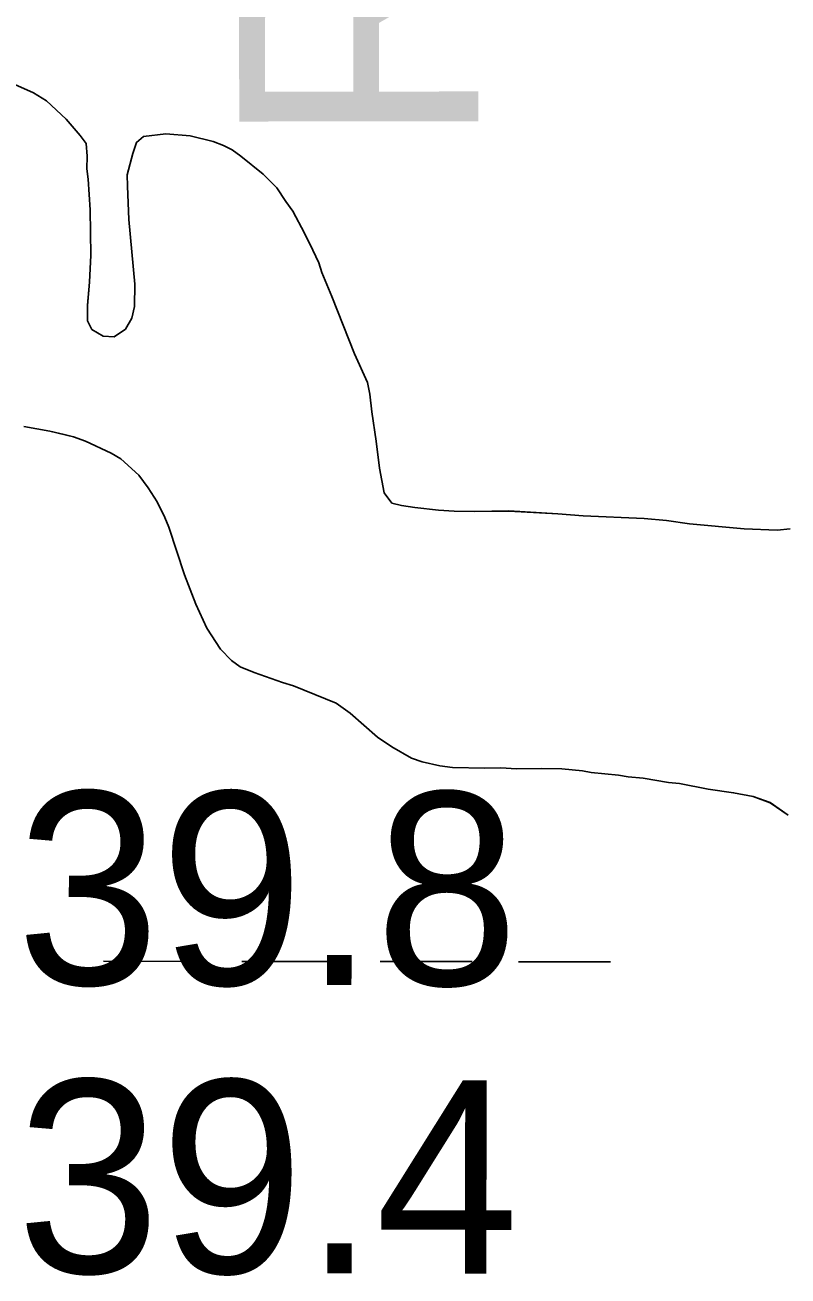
# Model space of a CAD drawing. Extents: x 3148686 to 3186545, y 916144 to 941516.
# Drawn here: x 3179690.5 to 3179955.4, y 933804.6 to 934238.5 of the extents above; entities that cross this region are included whole.
import ezdxf

# ---------------------------------------------------------------- set-up
doc = ezdxf.new("R2010")
doc.units = 0
for name, color, linetype in [('V-RIVR-RANG', 7, 'Continuous'), ('V-RIVR-RANG-IDEN', 7, 'Continuous'), ('V-SITE-VEGE', 7, 'Continuous'), ('V-TOPO-SHOR', 7, 'Continuous'), ('V-WETL-SWMP', 7, 'Continuous')]:
    doc.layers.add(name, color=color, linetype=linetype)

msp = doc.modelspace()

# ---------------------------------------------------------------- linework, layer by layer
at = {"layer": 'V-SITE-VEGE'}
for p, q in [((3179684.91, 934218.82), (3179693.54, 934214.93)), ((3179693.54, 934214.93), (3179697.97, 934212.18)), ((3179697.97, 934212.18), (3179704.84, 934205.88)), ((3179704.84, 934205.88), (3179709.7, 934200.14)), ((3179709.7, 934200.14), (3179711.73, 934197.37)), ((3179729.3, 934197.78), (3179731.67, 934199.81)), ((3179731.67, 934199.81), (3179739.45, 934200.7)), ((3179739.45, 934200.7), (3179747.85, 934200)), ((3179747.85, 934200), (3179755.86, 934198.1)), ((3179711.73, 934197.37), (3179712.18, 934192.98)), ((3179727.95, 934193.97), (3179729.3, 934197.78)), ((3179755.86, 934198.1), (3179759.47, 934196.75)), ((3179759.47, 934196.75), (3179762.49, 934195.19)), ((3179762.49, 934195.19), (3179765.51, 934193.03)), ((3179712.18, 934192.98), (3179712.04, 934188.59)), ((3179726.04, 934186.56), (3179727.95, 934193.97)), ((3179765.51, 934193.03), (3179773.17, 934186.73)), ((3179712.04, 934188.59), (3179712.48, 934185)), ((3179726.09, 934182.56), (3179726.04, 934186.56)), ((3179773.17, 934186.73), (3179778.02, 934181.99)), ((3179712.48, 934185), (3179713.21, 934174.42)), ((3179726.63, 934170.99), (3179726.09, 934182.56)), ((3179778.02, 934181.99), (3179781.08, 934177.24)), ((3179713.21, 934174.42), (3179713.4, 934158.65)), ((3179781.08, 934177.24), (3179783.51, 934173.87)), ((3179783.51, 934173.87), (3179787.6, 934166.33)), ((3179728.7, 934148.64), (3179726.63, 934170.99)), ((3179787.6, 934166.33), (3179790.47, 934160.37)), ((3179790.47, 934160.37), (3179792.52, 934156.01)), ((3179713.4, 934158.65), (3179712.91, 934149.25)), ((3179792.52, 934156.01), (3179793.55, 934152.62)), ((3179793.55, 934152.62), (3179797.05, 934144.28)), ((3179712.91, 934149.25), (3179712.21, 934141.25)), ((3179728.59, 934140.86), (3179728.7, 934148.64)), ((3179797.05, 934144.28), (3179804.88, 934124.4)), ((3179712.21, 934141.25), (3179712.27, 934135.86)), ((3179727.64, 934136.85), (3179728.59, 934140.86)), ((3179712.27, 934135.86), (3179713.71, 934132.89)), ((3179725.49, 934133.03), (3179727.64, 934136.85)), ((3179713.71, 934132.89), (3179717.73, 934130.54)), ((3179717.73, 934130.54), (3179721.53, 934130.38)), ((3179721.53, 934130.38), (3179725.49, 934133.03)), ((3179804.88, 934124.4), (3179809.39, 934114.47)), ((3179809.39, 934114.47), (3179810.24, 934110.49)), ((3179810.24, 934110.49), (3179810.92, 934104.3)), ((3179810.92, 934104.3), (3179812.44, 934094.13)), ((3179699.16, 934097.56), (3179690.15, 934099.25)), ((3179707.37, 934095.66), (3179699.16, 934097.56)), ((3179711.58, 934094.12), (3179707.37, 934095.66)), ((3179720.42, 934090.03), (3179711.58, 934094.12)), ((3179812.44, 934094.13), (3179813.55, 934084.76)), ((3179723.83, 934088.07), (3179720.42, 934090.03)), ((3179730.1, 934082.36), (3179723.83, 934088.07)), ((3179733.34, 934078), (3179730.1, 934082.36)), ((3179813.55, 934084.76), (3179815.25, 934076.19)), ((3179736.4, 934073.05), (3179733.34, 934078)), ((3179815.25, 934076.19), (3179817.89, 934072.63)), ((3179739.06, 934067.69), (3179736.4, 934073.05)), ((3179817.89, 934072.63), (3179821.29, 934071.87)), ((3179821.29, 934071.87), (3179825.89, 934071.13)), ((3179825.89, 934071.13), (3179834.09, 934070.23)), ((3179834.09, 934070.23), (3179839.49, 934069.9)), ((3179839.49, 934069.9), (3179846.68, 934069.78)), ((3179846.68, 934069.78), (3179858.46, 934069.92)), ((3179858.46, 934069.92), (3179875.45, 934068.93)), ((3179875.45, 934068.93), (3179884.25, 934068.24)), ((3179740.5, 934064.31), (3179739.06, 934067.69)), ((3179884.25, 934068.24), (3179905.43, 934067.3)), ((3179905.43, 934067.3), (3179913.22, 934066.59)), ((3179913.22, 934066.59), (3179921.23, 934065.49)), ((3179921.23, 934065.49), (3179940.22, 934063.72)), ((3179745.89, 934047.8), (3179740.5, 934064.31)), ((3179940.22, 934063.72), (3179951.61, 934063.26)), ((3179951.61, 934063.26), (3179956.2, 934063.72)), ((3179749.81, 934037.66), (3179745.89, 934047.8)), ((3179753.7, 934029.32), (3179749.81, 934037.66)), ((3179758.38, 934021.98), (3179753.7, 934029.32)), ((3179762.23, 934018.03), (3179758.38, 934021.98)), ((3179765.25, 934015.88), (3179762.23, 934018.03)), ((3179770.07, 934013.94), (3179765.25, 934015.88)), ((3179779.89, 934010.46), (3179770.07, 934013.94)), ((3179783.7, 934009.31), (3179779.89, 934010.46)), ((3179798.55, 934003.3), (3179783.7, 934009.31)), ((3179803.39, 933999.76), (3179798.55, 934003.3)), ((3179812.88, 933991.49), (3179803.39, 933999.76)), ((3179817.91, 933988.15), (3179812.88, 933991.49)), ((3179824.75, 933984.24), (3179817.91, 933988.15)), ((3179828.36, 933982.88), (3179824.75, 933984.24)), ((3179834.56, 933981.56), (3179828.36, 933982.88)), ((3179838.96, 933981.01), (3179834.56, 933981.56)), ((3179850.15, 933980.75), (3179838.96, 933981.01)), ((3179855.74, 933980.82), (3179850.15, 933980.75)), ((3179861.14, 933980.49), (3179855.74, 933980.82)), ((3179869.92, 933980.59), (3179861.14, 933980.49)), ((3179876.92, 933980.48), (3179869.92, 933980.59)), ((3179884.12, 933979.76), (3179876.92, 933980.48)), ((3179887.12, 933979.2), (3179884.12, 933979.76)), ((3179896.51, 933978.31), (3179887.12, 933979.2)), ((3179899.92, 933977.76), (3179896.51, 933978.31)), ((3179905.12, 933977.22), (3179899.92, 933977.76)), ((3179913.92, 933975.73), (3179905.12, 933977.22)), ((3179917.72, 933975.37), (3179913.92, 933975.73)), ((3179927.73, 933973.5), (3179917.72, 933975.37)), ((3179936.53, 933972.21), (3179927.73, 933973.5)), ((3179943.34, 933970.89), (3179936.53, 933972.21)), ((3179949.16, 933968.76), (3179943.34, 933970.89)), ((3179955.4, 933964.45), (3179949.16, 933968.76))]:
    msp.add_line(p, q, dxfattribs=at)
at = {"layer": 'V-TOPO-SHOR'}
for points in [[(3179684.91, 934218.82), (3179693.54, 934214.93), (3179697.97, 934212.18), (3179704.84, 934205.88), (3179709.7, 934200.14), (3179711.73, 934197.37), (3179712.18, 934192.98), (3179712.04, 934188.59), (3179712.48, 934185), (3179713.21, 934174.42), (3179713.4, 934158.65), (3179712.91, 934149.25), (3179712.21, 934141.25), (3179712.27, 934135.86), (3179713.71, 934132.89), (3179717.73, 934130.54), (3179721.53, 934130.38), (3179725.49, 934133.03), (3179727.64, 934136.85), (3179728.59, 934140.86), (3179728.7, 934148.64), (3179726.63, 934170.99), (3179726.09, 934182.56), (3179726.04, 934186.56), (3179727.95, 934193.97), (3179729.3, 934197.78), (3179731.67, 934199.81), (3179739.45, 934200.7), (3179747.85, 934200), (3179755.86, 934198.1), (3179759.47, 934196.75), (3179762.49, 934195.19), (3179765.51, 934193.03), (3179773.17, 934186.73), (3179778.02, 934181.99), (3179781.08, 934177.24), (3179783.51, 934173.87), (3179787.6, 934166.33), (3179790.47, 934160.37), (3179792.52, 934156.01), (3179793.55, 934152.62), (3179797.05, 934144.28), (3179804.88, 934124.4), (3179809.39, 934114.47), (3179810.24, 934110.49), (3179810.92, 934104.3), (3179812.44, 934094.13), (3179813.55, 934084.76), (3179815.25, 934076.19), (3179817.89, 934072.63), (3179821.29, 934071.87), (3179825.89, 934071.13), (3179834.09, 934070.23), (3179839.49, 934069.9), (3179846.68, 934069.78), (3179858.46, 934069.92), (3179875.45, 934068.93), (3179884.25, 934068.24)], [(3179711.58, 934094.12), (3179707.37, 934095.66), (3179704.16, 934096.42), (3179699.16, 934097.56), (3179690.15, 934099.25)], [(3179955.4, 933964.45), (3179949.16, 933968.76), (3179943.34, 933970.89), (3179936.53, 933972.21), (3179927.73, 933973.5), (3179917.72, 933975.37), (3179913.92, 933975.73), (3179905.12, 933977.22), (3179899.92, 933977.76), (3179896.51, 933978.31), (3179887.12, 933979.2), (3179884.12, 933979.76), (3179876.92, 933980.48), (3179869.92, 933980.59), (3179861.14, 933980.48), (3179855.74, 933980.82), (3179850.15, 933980.75), (3179838.96, 933981.01), (3179834.56, 933981.56), (3179828.36, 933982.88), (3179824.75, 933984.24), (3179817.91, 933988.15), (3179812.88, 933991.49), (3179803.39, 933999.76), (3179798.55, 934003.3), (3179783.7, 934009.31), (3179779.89, 934010.46), (3179770.07, 934013.94), (3179765.25, 934015.88), (3179762.23, 934018.03), (3179758.38, 934021.98), (3179753.7, 934029.32), (3179749.81, 934037.66), (3179745.89, 934047.8), (3179740.5, 934064.31), (3179739.06, 934067.69), (3179736.4, 934073.05), (3179733.34, 934078), (3179730.1, 934082.36), (3179723.83, 934088.07), (3179720.42, 934090.03), (3179711.58, 934094.12)], [(3179884.25, 934068.24), (3179905.43, 934067.3), (3179913.22, 934066.59), (3179921.23, 934065.49), (3179940.22, 934063.72), (3179951.61, 934063.26), (3179956.2, 934063.72)]]:
    msp.add_lwpolyline(points, dxfattribs=at)
at = {"layer": 'V-WETL-SWMP'}
for p, q in [((3179684.91, 934218.82), (3179693.55, 934214.93)), ((3179684.91, 934218.82), (3179693.55, 934214.93)), ((3179693.55, 934214.93), (3179697.97, 934212.18)), ((3179693.55, 934214.93), (3179697.97, 934212.18)), ((3179697.97, 934212.18), (3179704.84, 934205.88)), ((3179697.97, 934212.18), (3179704.84, 934205.88)), ((3179704.84, 934205.88), (3179709.7, 934200.14)), ((3179704.84, 934205.88), (3179709.7, 934200.14)), ((3179709.7, 934200.14), (3179711.73, 934197.37)), ((3179709.7, 934200.14), (3179711.73, 934197.37)), ((3179729.3, 934197.78), (3179731.67, 934199.81)), ((3179729.3, 934197.78), (3179731.67, 934199.81)), ((3179731.67, 934199.81), (3179739.45, 934200.7)), ((3179731.67, 934199.81), (3179739.45, 934200.7)), ((3179739.45, 934200.7), (3179747.85, 934200)), ((3179739.45, 934200.7), (3179747.85, 934200)), ((3179747.85, 934200), (3179755.86, 934198.1)), ((3179747.85, 934200), (3179755.86, 934198.1)), ((3179711.73, 934197.37), (3179712.18, 934192.98)), ((3179711.73, 934197.37), (3179712.18, 934192.98)), ((3179727.95, 934193.97), (3179729.3, 934197.78)), ((3179727.95, 934193.97), (3179729.3, 934197.78)), ((3179755.86, 934198.1), (3179759.47, 934196.75)), ((3179755.86, 934198.1), (3179759.47, 934196.75)), ((3179759.47, 934196.75), (3179762.49, 934195.19)), ((3179759.47, 934196.75), (3179762.49, 934195.19)), ((3179762.49, 934195.19), (3179765.51, 934193.03)), ((3179762.49, 934195.19), (3179765.51, 934193.03)), ((3179712.18, 934192.98), (3179712.04, 934188.59)), ((3179712.18, 934192.98), (3179712.04, 934188.59)), ((3179726.04, 934186.56), (3179727.95, 934193.97)), ((3179726.04, 934186.56), (3179727.95, 934193.97)), ((3179765.51, 934193.03), (3179773.17, 934186.73)), ((3179765.51, 934193.03), (3179773.17, 934186.73)), ((3179712.04, 934188.59), (3179712.48, 934185)), ((3179712.04, 934188.59), (3179712.48, 934185)), ((3179726.09, 934182.57), (3179726.04, 934186.56)), ((3179726.09, 934182.57), (3179726.04, 934186.56)), ((3179773.17, 934186.73), (3179778.02, 934181.99)), ((3179773.17, 934186.73), (3179778.02, 934181.99)), ((3179712.48, 934185), (3179713.21, 934174.42)), ((3179712.48, 934185), (3179713.21, 934174.42)), ((3179726.63, 934170.99), (3179726.09, 934182.57)), ((3179726.63, 934170.99), (3179726.09, 934182.57)), ((3179778.02, 934181.99), (3179781.08, 934177.24)), ((3179778.02, 934181.99), (3179781.08, 934177.24)), ((3179713.21, 934174.42), (3179713.4, 934158.65)), ((3179713.21, 934174.42), (3179713.4, 934158.65)), ((3179781.08, 934177.24), (3179783.51, 934173.87)), ((3179781.08, 934177.24), (3179783.51, 934173.87)), ((3179783.51, 934173.87), (3179787.6, 934166.33)), ((3179783.51, 934173.87), (3179787.6, 934166.33)), ((3179728.7, 934148.65), (3179726.63, 934170.99)), ((3179728.7, 934148.65), (3179726.63, 934170.99)), ((3179787.6, 934166.33), (3179790.47, 934160.38)), ((3179787.6, 934166.33), (3179790.47, 934160.38)), ((3179790.47, 934160.38), (3179792.52, 934156.01)), ((3179790.47, 934160.38), (3179792.52, 934156.01)), ((3179713.4, 934158.65), (3179712.91, 934149.25)), ((3179713.4, 934158.65), (3179712.91, 934149.25)), ((3179792.52, 934156.01), (3179793.56, 934152.62)), ((3179792.52, 934156.01), (3179793.56, 934152.62)), ((3179793.56, 934152.62), (3179797.05, 934144.28)), ((3179793.56, 934152.62), (3179797.05, 934144.28)), ((3179712.91, 934149.25), (3179712.21, 934141.26)), ((3179712.91, 934149.25), (3179712.21, 934141.26)), ((3179728.59, 934140.86), (3179728.7, 934148.65)), ((3179728.59, 934140.86), (3179728.7, 934148.65)), ((3179797.05, 934144.28), (3179804.88, 934124.4)), ((3179797.05, 934144.28), (3179804.88, 934124.4)), ((3179712.21, 934141.26), (3179712.27, 934135.87)), ((3179712.21, 934141.26), (3179712.27, 934135.87)), ((3179727.64, 934136.85), (3179728.59, 934140.86)), ((3179727.64, 934136.85), (3179728.59, 934140.86)), ((3179712.27, 934135.87), (3179713.71, 934132.89)), ((3179712.27, 934135.87), (3179713.71, 934132.89)), ((3179725.49, 934133.03), (3179727.64, 934136.85)), ((3179725.49, 934133.03), (3179727.64, 934136.85)), ((3179713.71, 934132.89), (3179717.73, 934130.54)), ((3179713.71, 934132.89), (3179717.73, 934130.54)), ((3179717.73, 934130.54), (3179721.53, 934130.39)), ((3179717.73, 934130.54), (3179721.53, 934130.39)), ((3179721.53, 934130.39), (3179725.49, 934133.03)), ((3179721.53, 934130.39), (3179725.49, 934133.03)), ((3179804.88, 934124.4), (3179809.39, 934114.47)), ((3179804.88, 934124.4), (3179809.39, 934114.47)), ((3179809.39, 934114.47), (3179810.24, 934110.49)), ((3179809.39, 934114.47), (3179810.24, 934110.49)), ((3179810.24, 934110.49), (3179810.92, 934104.3)), ((3179810.24, 934110.49), (3179810.92, 934104.3)), ((3179810.92, 934104.3), (3179812.44, 934094.14)), ((3179810.92, 934104.3), (3179812.44, 934094.14)), ((3179699.16, 934097.56), (3179690.15, 934099.25)), ((3179699.16, 934097.56), (3179690.15, 934099.25)), ((3179704.16, 934096.42), (3179699.16, 934097.56)), ((3179704.16, 934096.42), (3179699.16, 934097.56)), ((3179707.37, 934095.66), (3179704.16, 934096.42)), ((3179707.37, 934095.66), (3179704.16, 934096.42)), ((3179711.58, 934094.12), (3179707.37, 934095.66)), ((3179711.58, 934094.12), (3179707.37, 934095.66)), ((3179720.42, 934090.03), (3179711.58, 934094.12)), ((3179720.42, 934090.03), (3179711.58, 934094.12)), ((3179812.44, 934094.14), (3179813.55, 934084.76)), ((3179812.44, 934094.14), (3179813.55, 934084.76)), ((3179723.84, 934088.07), (3179720.42, 934090.03)), ((3179723.84, 934088.07), (3179720.42, 934090.03)), ((3179730.1, 934082.36), (3179723.84, 934088.07)), ((3179730.1, 934082.36), (3179723.84, 934088.07)), ((3179733.34, 934078), (3179730.1, 934082.36)), ((3179733.34, 934078), (3179730.1, 934082.36)), ((3179813.55, 934084.76), (3179815.25, 934076.19)), ((3179813.55, 934084.76), (3179815.25, 934076.19)), ((3179736.4, 934073.05), (3179733.34, 934078)), ((3179736.4, 934073.05), (3179733.34, 934078)), ((3179815.25, 934076.19), (3179817.89, 934072.63)), ((3179815.25, 934076.19), (3179817.89, 934072.63)), ((3179739.06, 934067.69), (3179736.4, 934073.05)), ((3179739.06, 934067.69), (3179736.4, 934073.05)), ((3179817.89, 934072.63), (3179821.29, 934071.87)), ((3179817.89, 934072.63), (3179821.29, 934071.87)), ((3179821.29, 934071.87), (3179825.89, 934071.13)), ((3179821.29, 934071.87), (3179825.89, 934071.13)), ((3179825.89, 934071.13), (3179834.09, 934070.23)), ((3179825.89, 934071.13), (3179834.09, 934070.23)), ((3179834.09, 934070.23), (3179839.49, 934069.9)), ((3179834.09, 934070.23), (3179839.49, 934069.9)), ((3179839.49, 934069.9), (3179846.68, 934069.78)), ((3179839.49, 934069.9), (3179846.68, 934069.78)), ((3179846.68, 934069.78), (3179858.46, 934069.93)), ((3179846.68, 934069.78), (3179858.46, 934069.93)), ((3179858.46, 934069.93), (3179875.45, 934068.93)), ((3179858.46, 934069.93), (3179875.45, 934068.93)), ((3179875.45, 934068.93), (3179884.25, 934068.24)), ((3179875.45, 934068.93), (3179884.25, 934068.24)), ((3179740.5, 934064.31), (3179739.06, 934067.69)), ((3179740.5, 934064.31), (3179739.06, 934067.69)), ((3179884.25, 934068.24), (3179905.43, 934067.3)), ((3179884.25, 934068.24), (3179905.43, 934067.3)), ((3179905.43, 934067.3), (3179913.22, 934066.59)), ((3179905.43, 934067.3), (3179913.22, 934066.59)), ((3179913.22, 934066.59), (3179921.23, 934065.49)), ((3179913.22, 934066.59), (3179921.23, 934065.49)), ((3179921.23, 934065.49), (3179940.22, 934063.72)), ((3179921.23, 934065.49), (3179940.22, 934063.72)), ((3179745.89, 934047.8), (3179740.5, 934064.31)), ((3179745.89, 934047.8), (3179740.5, 934064.31)), ((3179940.22, 934063.72), (3179951.61, 934063.26)), ((3179940.22, 934063.72), (3179951.61, 934063.26)), ((3179951.61, 934063.26), (3179956.2, 934063.72)), ((3179951.61, 934063.26), (3179956.2, 934063.72)), ((3179749.81, 934037.66), (3179745.89, 934047.8)), ((3179749.81, 934037.66), (3179745.89, 934047.8)), ((3179753.7, 934029.32), (3179749.81, 934037.66)), ((3179753.7, 934029.32), (3179749.81, 934037.66)), ((3179758.38, 934021.98), (3179753.7, 934029.32)), ((3179758.38, 934021.98), (3179753.7, 934029.32)), ((3179762.23, 934018.04), (3179758.38, 934021.98)), ((3179762.23, 934018.04), (3179758.38, 934021.98)), ((3179765.25, 934015.88), (3179762.23, 934018.04)), ((3179765.25, 934015.88), (3179762.23, 934018.04)), ((3179770.07, 934013.94), (3179765.25, 934015.88)), ((3179770.07, 934013.94), (3179765.25, 934015.88)), ((3179779.89, 934010.46), (3179770.07, 934013.94)), ((3179779.89, 934010.46), (3179770.07, 934013.94)), ((3179783.7, 934009.31), (3179779.89, 934010.46)), ((3179783.7, 934009.31), (3179779.89, 934010.46)), ((3179798.55, 934003.3), (3179783.7, 934009.31)), ((3179798.55, 934003.3), (3179783.7, 934009.31)), ((3179803.39, 933999.76), (3179798.55, 934003.3)), ((3179803.39, 933999.76), (3179798.55, 934003.3)), ((3179812.88, 933991.49), (3179803.39, 933999.76)), ((3179812.88, 933991.49), (3179803.39, 933999.76)), ((3179817.91, 933988.15), (3179812.88, 933991.49)), ((3179817.91, 933988.15), (3179812.88, 933991.49)), ((3179824.75, 933984.24), (3179817.91, 933988.15)), ((3179824.75, 933984.24), (3179817.91, 933988.15)), ((3179828.36, 933982.89), (3179824.75, 933984.24)), ((3179828.36, 933982.89), (3179824.75, 933984.24)), ((3179834.56, 933981.56), (3179828.36, 933982.89)), ((3179834.56, 933981.56), (3179828.36, 933982.89)), ((3179838.96, 933981.02), (3179834.56, 933981.56)), ((3179838.96, 933981.02), (3179834.56, 933981.56)), ((3179850.15, 933980.75), (3179838.96, 933981.02)), ((3179850.15, 933980.75), (3179838.96, 933981.02)), ((3179855.74, 933980.82), (3179850.15, 933980.75)), ((3179855.74, 933980.82), (3179850.15, 933980.75)), ((3179861.14, 933980.49), (3179855.74, 933980.82)), ((3179861.14, 933980.49), (3179855.74, 933980.82)), ((3179869.93, 933980.59), (3179861.14, 933980.49)), ((3179869.93, 933980.59), (3179861.14, 933980.49)), ((3179876.92, 933980.48), (3179869.93, 933980.59)), ((3179876.92, 933980.48), (3179869.93, 933980.59)), ((3179884.12, 933979.76), (3179876.92, 933980.48)), ((3179884.12, 933979.76), (3179876.92, 933980.48)), ((3179887.12, 933979.2), (3179884.12, 933979.76)), ((3179887.12, 933979.2), (3179884.12, 933979.76)), ((3179896.51, 933978.32), (3179887.12, 933979.2)), ((3179896.51, 933978.32), (3179887.12, 933979.2)), ((3179899.92, 933977.76), (3179896.51, 933978.32)), ((3179899.92, 933977.76), (3179896.51, 933978.32)), ((3179905.12, 933977.22), (3179899.92, 933977.76)), ((3179905.12, 933977.22), (3179899.92, 933977.76)), ((3179913.92, 933975.73), (3179905.12, 933977.22)), ((3179913.92, 933975.73), (3179905.12, 933977.22)), ((3179917.72, 933975.38), (3179913.92, 933975.73)), ((3179917.72, 933975.38), (3179913.92, 933975.73)), ((3179927.73, 933973.5), (3179917.72, 933975.38)), ((3179927.73, 933973.5), (3179917.72, 933975.38)), ((3179936.53, 933972.21), (3179927.73, 933973.5)), ((3179936.53, 933972.21), (3179927.73, 933973.5)), ((3179943.34, 933970.89), (3179936.53, 933972.21)), ((3179943.34, 933970.89), (3179936.53, 933972.21)), ((3179949.16, 933968.77), (3179943.34, 933970.89)), ((3179949.16, 933968.77), (3179943.34, 933970.89)), ((3179955.4, 933964.45), (3179949.16, 933968.77)), ((3179955.4, 933964.45), (3179949.16, 933968.77)), ((3179717.82, 933913.76), (3179749.82, 933913.72)), ((3179765.82, 933913.7), (3179797.82, 933913.67)), ((3179813.82, 933913.65), (3179845.82, 933913.62)), ((3179861.82, 933913.6), (3179893.82, 933913.57))]:
    msp.add_line(p, q, dxfattribs=at)

# ---------------------------------------------------------------- texts
at = {"layer": 'V-RIVR-RANG'}
for s, p in [('39.8', (3179687.51, 933905.69)), ('39.4', (3179687.6, 933805.69))]:
    msp.add_text(s, height=67, rotation=359.9083, dxfattribs=at).set_placement(p)
at = {"layer": 'V-RIVR-RANG-IDEN'}
msp.add_text('R-215+00', height=83, rotation=90.0521, dxfattribs=at).set_placement((3179847.91, 934195.98))

doc.saveas('drawing.dxf')
